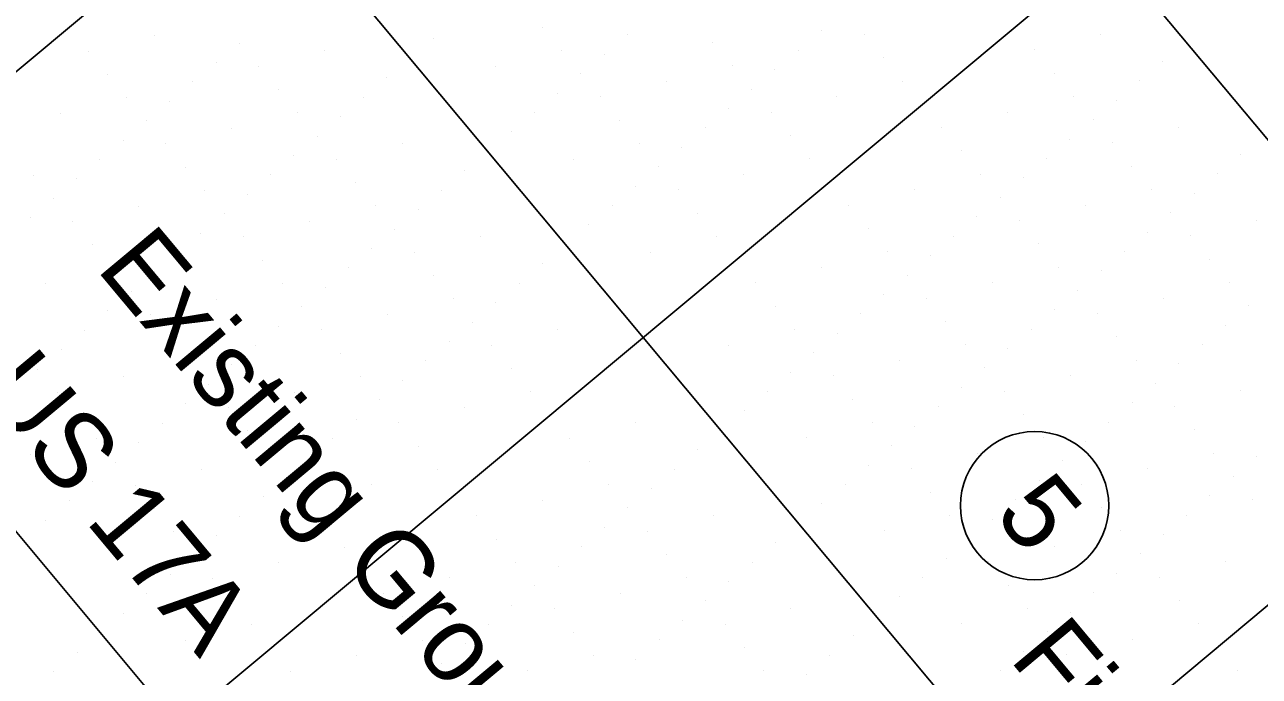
# Model space of a CAD drawing. Extents: x 2042995 to 2043795, y 305365 to 306249.
# Drawn here: x 2043194.69 to 2043235.43, y 305965.59 to 305987.11 of the extents above; entities that cross this region are included whole.
import ezdxf

# ---------------------------------------------------------------- set-up
doc = ezdxf.new("R2010")
doc.units = 0
for name, color, linetype in [('BR_CONCRETE', 7, 'Continuous'), ('BR_GRID DOTS', 7, 'Continuous'), ('BR_GRID LINES', 7, 'Continuous'), ('BR_TEXT', 7, 'Continuous')]:
    doc.layers.add(name, color=color, linetype=linetype)

msp = doc.modelspace()

# ---------------------------------------------------------------- linework, layer by layer
at = {"layer": 'BR_CONCRETE'}
msp.add_spline([(2043139.109, 306017.548), (2043148.199, 306007.16), (2043160.233, 305993.368), (2043172.245, 305979.557), (2043184.234, 305965.727), (2043196.201, 305951.879), (2043208.145, 305938.012), (2043220.067, 305924.126), (2043231.966, 305910.221), (2043243.843, 305896.297), (2043255.698, 305882.355), (2043267.529, 305868.394), (2043279.339, 305854.414), (2043291.126, 305840.415), (2043302.89, 305826.398), (2043314.632, 305812.361), (2043326.352, 305798.306), (2043338.049, 305784.233), (2043349.724, 305770.14), (2043361.376, 305756.029), (2043373.005, 305741.899), (2043384.613, 305727.75), (2043396.197, 305713.582), (2043407.76, 305699.396), (2043419.299, 305685.191), (2043430.817, 305670.967), (2043442.311, 305656.724), (2043453.784, 305642.463), (2043465.234, 305628.182), (2043476.661, 305613.883), (2043488.066, 305599.566), (2043499.448, 305585.229), (2043510.808, 305570.874), (2043522.146, 305556.5), (2043533.461, 305542.107), (2043544.753, 305527.695), (2043547.219, 305524.543)], degree=3, dxfattribs=at)
at = {"layer": 'BR_GRID DOTS'}
for p, q in [((2043198.961, 305986.756), (2043198.961, 305986.756)), ((2043211.764, 305987.026), (2043211.764, 305987.026)), ((2043214.581, 305986.773), (2043214.581, 305986.773)), ((2043220.983, 305986.908), (2043220.983, 305986.908)), ((2043222.391, 305986.782), (2043222.391, 305986.782)), ((2043230.202, 305986.79), (2043230.202, 305986.79)), ((2043196.785, 305986.241), (2043196.785, 305986.241)), ((2043201.778, 305986.503), (2043201.778, 305986.503)), ((2043204.595, 305986.25), (2043204.595, 305986.25)), ((2043208.179, 305986.638), (2043208.179, 305986.638)), ((2043212.405, 305986.259), (2043212.405, 305986.259)), ((2043217.398, 305986.52), (2043217.398, 305986.52)), ((2043220.215, 305986.267), (2043220.215, 305986.267)), ((2043228.026, 305986.276), (2043228.026, 305986.276)), ((2043233.019, 305986.537), (2043233.019, 305986.537)), ((2043201.01, 305985.862), (2043201.01, 305985.862)), ((2043207.412, 305985.997), (2043207.412, 305985.997)), ((2043213.814, 305986.132), (2043213.814, 305986.132)), ((2043223.032, 305986.014), (2043223.032, 305986.014)), ((2043232.251, 305985.896), (2043232.251, 305985.896)), ((2043197.426, 305985.474), (2043197.426, 305985.474)), ((2043202.419, 305985.735), (2043202.419, 305985.735)), ((2043210.229, 305985.744), (2043210.229, 305985.744)), ((2043213.046, 305985.491), (2043213.046, 305985.491)), ((2043218.039, 305985.753), (2043218.039, 305985.753)), ((2043219.448, 305985.626), (2043219.448, 305985.626)), ((2043228.667, 305985.508), (2043228.667, 305985.508)), ((2043200.243, 305985.221), (2043200.243, 305985.221)), ((2043206.644, 305985.356), (2043206.644, 305985.356)), ((2043215.863, 305985.238), (2043215.863, 305985.238)), ((2043223.673, 305985.247), (2043223.673, 305985.247)), ((2043231.484, 305985.255), (2043231.484, 305985.255)), ((2043198.067, 305984.706), (2043198.067, 305984.706)), ((2043203.06, 305984.968), (2043203.06, 305984.968)), ((2043205.877, 305984.715), (2043205.877, 305984.715)), ((2043212.279, 305984.85), (2043212.279, 305984.85)), ((2043213.687, 305984.724), (2043213.687, 305984.724)), ((2043218.68, 305984.985), (2043218.68, 305984.985)), ((2043221.497, 305984.732), (2043221.497, 305984.732)), ((2043229.308, 305984.741), (2043229.308, 305984.741)), ((2043230.716, 305984.614), (2043230.716, 305984.614)), ((2043199.475, 305984.58), (2043199.475, 305984.58)), ((2043211.511, 305984.209), (2043211.511, 305984.209)), ((2043217.913, 305984.344), (2043217.913, 305984.344)), ((2043219.321, 305984.218), (2043219.321, 305984.218)), ((2043227.132, 305984.226), (2043227.132, 305984.226)), ((2043195.891, 305984.192), (2043195.891, 305984.192)), ((2043198.708, 305983.939), (2043198.708, 305983.939)), ((2043203.701, 305984.2), (2043203.701, 305984.2)), ((2043205.109, 305984.074), (2043205.109, 305984.074)), ((2043214.328, 305983.956), (2043214.328, 305983.956)), ((2043229.949, 305983.973), (2043229.949, 305983.973)), ((2043201.525, 305983.686), (2043201.525, 305983.686)), ((2043204.342, 305983.433), (2043204.342, 305983.433)), ((2043210.744, 305983.568), (2043210.744, 305983.568)), ((2043217.145, 305983.703), (2043217.145, 305983.703)), ((2043219.962, 305983.45), (2043219.962, 305983.45)), ((2043224.955, 305983.712), (2043224.955, 305983.712)), ((2043232.766, 305983.72), (2043232.766, 305983.72)), ((2043197.94, 305983.298), (2043197.94, 305983.298)), ((2043199.349, 305983.171), (2043199.349, 305983.171)), ((2043207.159, 305983.18), (2043207.159, 305983.18)), ((2043214.969, 305983.188), (2043214.969, 305983.188)), ((2043216.378, 305983.062), (2043216.378, 305983.062)), ((2043229.181, 305983.332), (2043229.181, 305983.332)), ((2043230.59, 305983.206), (2043230.59, 305983.206)), ((2043197.173, 305982.657), (2043197.173, 305982.657)), ((2043203.574, 305982.792), (2043203.574, 305982.792)), ((2043204.983, 305982.665), (2043204.983, 305982.665)), ((2043209.976, 305982.927), (2043209.976, 305982.927)), ((2043212.793, 305982.674), (2043212.793, 305982.674)), ((2043220.603, 305982.683), (2043220.603, 305982.683)), ((2043225.596, 305982.944), (2043225.596, 305982.944)), ((2043228.414, 305982.691), (2043228.414, 305982.691)), ((2043234.815, 305982.826), (2043234.815, 305982.826)), ((2043199.99, 305982.404), (2043199.99, 305982.404)), ((2043209.208, 305982.286), (2043209.208, 305982.286)), ((2043215.61, 305982.421), (2043215.61, 305982.421)), ((2043218.427, 305982.168), (2043218.427, 305982.168)), ((2043226.238, 305982.177), (2043226.238, 305982.177)), ((2043231.231, 305982.438), (2043231.231, 305982.438)), ((2043234.048, 305982.185), (2043234.048, 305982.185)), ((2043194.997, 305982.142), (2043194.997, 305982.142)), ((2043196.405, 305982.016), (2043196.405, 305982.016)), ((2043202.807, 305982.151), (2043202.807, 305982.151)), ((2043205.624, 305981.898), (2043205.624, 305981.898)), ((2043214.843, 305981.78), (2043214.843, 305981.78)), ((2043227.646, 305982.05), (2043227.646, 305982.05)), ((2043195.638, 305981.375), (2043195.638, 305981.375)), ((2043200.631, 305981.636), (2043200.631, 305981.636)), ((2043202.039, 305981.51), (2043202.039, 305981.51)), ((2043208.441, 305981.645), (2043208.441, 305981.645)), ((2043216.251, 305981.653), (2043216.251, 305981.653)), ((2043224.061, 305981.662), (2043224.061, 305981.662)), ((2043226.879, 305981.409), (2043226.879, 305981.409)), ((2043231.872, 305981.671), (2043231.872, 305981.671)), ((2043233.28, 305981.544), (2043233.28, 305981.544)), ((2043198.455, 305981.122), (2043198.455, 305981.122)), ((2043206.265, 305981.13), (2043206.265, 305981.13)), ((2043207.673, 305981.004), (2043207.673, 305981.004)), ((2043214.075, 305981.139), (2043214.075, 305981.139)), ((2043221.885, 305981.147), (2043221.885, 305981.147)), ((2043229.696, 305981.156), (2043229.696, 305981.156)), ((2043194.87, 305980.734), (2043194.87, 305980.734)), ((2043196.279, 305980.607), (2043196.279, 305980.607)), ((2043201.272, 305980.869), (2043201.272, 305980.869)), ((2043204.089, 305980.616), (2043204.089, 305980.616)), ((2043216.892, 305980.886), (2043216.892, 305980.886)), ((2043226.111, 305980.768), (2043226.111, 305980.768)), ((2043227.52, 305980.641), (2043227.52, 305980.641)), ((2043232.513, 305980.903), (2043232.513, 305980.903)), ((2043235.33, 305980.65), (2043235.33, 305980.65)), ((2043200.504, 305980.228), (2043200.504, 305980.228)), ((2043206.906, 305980.363), (2043206.906, 305980.363)), ((2043213.308, 305980.498), (2043213.308, 305980.498)), ((2043222.526, 305980.38), (2043222.526, 305980.38)), ((2043225.343, 305980.127), (2043225.343, 305980.127)), ((2043231.745, 305980.262), (2043231.745, 305980.262)), ((2043233.154, 305980.136), (2043233.154, 305980.136)), ((2043196.92, 305979.84), (2043196.92, 305979.84)), ((2043201.913, 305980.101), (2043201.913, 305980.101)), ((2043206.138, 305979.722), (2043206.138, 305979.722)), ((2043209.723, 305980.11), (2043209.723, 305980.11)), ((2043212.54, 305979.857), (2043212.54, 305979.857)), ((2043217.533, 305980.118), (2043217.533, 305980.118)), ((2043228.161, 305979.874), (2043228.161, 305979.874)), ((2043199.737, 305979.587), (2043199.737, 305979.587)), ((2043202.554, 305979.334), (2043202.554, 305979.334)), ((2043207.547, 305979.595), (2043207.547, 305979.595)), ((2043215.357, 305979.604), (2043215.357, 305979.604)), ((2043223.167, 305979.612), (2043223.167, 305979.612)), ((2043224.576, 305979.486), (2043224.576, 305979.486)), ((2043230.978, 305979.621), (2043230.978, 305979.621)), ((2043233.795, 305979.368), (2043233.795, 305979.368)), ((2043197.561, 305979.072), (2043197.561, 305979.072)), ((2043198.969, 305978.946), (2043198.969, 305978.946)), ((2043205.371, 305979.081), (2043205.371, 305979.081)), ((2043211.773, 305979.216), (2043211.773, 305979.216)), ((2043220.991, 305979.098), (2043220.991, 305979.098)), ((2043228.802, 305979.106), (2043228.802, 305979.106)), ((2043230.21, 305978.98), (2043230.21, 305978.98)), ((2043195.385, 305978.558), (2043195.385, 305978.558)), ((2043203.195, 305978.566), (2043203.195, 305978.566)), ((2043208.188, 305978.828), (2043208.188, 305978.828)), ((2043211.005, 305978.575), (2043211.005, 305978.575)), ((2043218.815, 305978.583), (2043218.815, 305978.583)), ((2043223.808, 305978.845), (2043223.808, 305978.845)), ((2043226.626, 305978.592), (2043226.626, 305978.592)), ((2043234.436, 305978.6), (2043234.436, 305978.6)), ((2043198.202, 305978.305), (2043198.202, 305978.305)), ((2043204.603, 305978.44), (2043204.603, 305978.44)), ((2043223.041, 305978.204), (2043223.041, 305978.204)), ((2043229.443, 305978.339), (2043229.443, 305978.339)), ((2043201.019, 305978.052), (2043201.019, 305978.052)), ((2043203.836, 305977.799), (2043203.836, 305977.799)), ((2043208.829, 305978.06), (2043208.829, 305978.06)), ((2043210.238, 305977.934), (2043210.238, 305977.934)), ((2043219.456, 305977.816), (2043219.456, 305977.816)), ((2043224.449, 305978.077), (2043224.449, 305978.077)), ((2043228.675, 305977.698), (2043228.675, 305977.698)), ((2043232.26, 305978.086), (2043232.26, 305978.086)), ((2043235.077, 305977.833), (2043235.077, 305977.833)), ((2043197.434, 305977.664), (2043197.434, 305977.664)), ((2043198.843, 305977.537), (2043198.843, 305977.537)), ((2043206.653, 305977.546), (2043206.653, 305977.546)), ((2043209.47, 305977.293), (2043209.47, 305977.293)), ((2043222.273, 305977.563), (2043222.273, 305977.563)), ((2043225.091, 305977.31), (2043225.091, 305977.31)), ((2043230.084, 305977.571), (2043230.084, 305977.571)), ((2043196.667, 305977.023), (2043196.667, 305977.023)), ((2043203.068, 305977.158), (2043203.068, 305977.158)), ((2043204.477, 305977.031), (2043204.477, 305977.031)), ((2043212.287, 305977.04), (2043212.287, 305977.04)), ((2043220.097, 305977.048), (2043220.097, 305977.048)), ((2043221.506, 305976.922), (2043221.506, 305976.922)), ((2043227.908, 305977.057), (2043227.908, 305977.057)), ((2043234.309, 305977.192), (2043234.309, 305977.192)), ((2043199.484, 305976.77), (2043199.484, 305976.77)), ((2043202.301, 305976.517), (2043202.301, 305976.517)), ((2043208.703, 305976.652), (2043208.703, 305976.652)), ((2043210.111, 305976.525), (2043210.111, 305976.525)), ((2043217.921, 305976.534), (2043217.921, 305976.534)), ((2043225.732, 305976.542), (2043225.732, 305976.542)), ((2043230.725, 305976.804), (2043230.725, 305976.804)), ((2043233.542, 305976.551), (2043233.542, 305976.551)), ((2043195.899, 305976.382), (2043195.899, 305976.382)), ((2043205.118, 305976.264), (2043205.118, 305976.264)), ((2043220.738, 305976.281), (2043220.738, 305976.281)), ((2043227.14, 305976.416), (2043227.14, 305976.416)), ((2043195.132, 305975.741), (2043195.132, 305975.741)), ((2043200.125, 305976.002), (2043200.125, 305976.002)), ((2043201.533, 305975.876), (2043201.533, 305975.876)), ((2043207.935, 305976.011), (2043207.935, 305976.011)), ((2043210.752, 305975.758), (2043210.752, 305975.758)), ((2043223.555, 305976.028), (2043223.555, 305976.028)), ((2043226.373, 305975.775), (2043226.373, 305975.775)), ((2043231.366, 305976.036), (2043231.366, 305976.036)), ((2043232.774, 305975.91), (2043232.774, 305975.91)), ((2043197.949, 305975.488), (2043197.949, 305975.488)), ((2043205.759, 305975.496), (2043205.759, 305975.496)), ((2043207.167, 305975.37), (2043207.167, 305975.37)), ((2043219.971, 305975.64), (2043219.971, 305975.64)), ((2043221.379, 305975.513), (2043221.379, 305975.513)), ((2043229.19, 305975.522), (2043229.19, 305975.522)), ((2043232.007, 305975.269), (2043232.007, 305975.269)), ((2043195.773, 305974.973), (2043195.773, 305974.973)), ((2043200.766, 305975.235), (2043200.766, 305975.235)), ((2043203.583, 305974.982), (2043203.583, 305974.982)), ((2043211.393, 305974.99), (2043211.393, 305974.99)), ((2043219.203, 305974.999), (2043219.203, 305974.999)), ((2043225.605, 305975.134), (2043225.605, 305975.134)), ((2043227.014, 305975.007), (2043227.014, 305975.007)), ((2043234.824, 305975.016), (2043234.824, 305975.016)), ((2043199.998, 305974.594), (2043199.998, 305974.594)), ((2043201.407, 305974.467), (2043201.407, 305974.467)), ((2043206.4, 305974.729), (2043206.4, 305974.729)), ((2043209.217, 305974.476), (2043209.217, 305974.476)), ((2043222.02, 305974.746), (2043222.02, 305974.746)), ((2043224.838, 305974.493), (2043224.838, 305974.493)), ((2043231.239, 305974.628), (2043231.239, 305974.628)), ((2043232.648, 305974.501), (2043232.648, 305974.501)), ((2043196.414, 305974.206), (2043196.414, 305974.206)), ((2043205.632, 305974.088), (2043205.632, 305974.088)), ((2043218.436, 305974.358), (2043218.436, 305974.358)), ((2043227.655, 305974.24), (2043227.655, 305974.24)), ((2043199.231, 305973.953), (2043199.231, 305973.953)), ((2043202.048, 305973.7), (2043202.048, 305973.7)), ((2043207.041, 305973.961), (2043207.041, 305973.961)), ((2043214.851, 305973.97), (2043214.851, 305973.97)), ((2043217.668, 305973.717), (2043217.668, 305973.717)), ((2043222.661, 305973.978), (2043222.661, 305973.978)), ((2043224.07, 305973.852), (2043224.07, 305973.852)), ((2043230.472, 305973.987), (2043230.472, 305973.987)), ((2043233.289, 305973.734), (2043233.289, 305973.734)), ((2043197.055, 305973.438), (2043197.055, 305973.438)), ((2043198.463, 305973.312), (2043198.463, 305973.312)), ((2043204.865, 305973.447), (2043204.865, 305973.447)), ((2043212.675, 305973.455), (2043212.675, 305973.455)), ((2043220.485, 305973.464), (2043220.485, 305973.464)), ((2043223.302, 305973.211), (2043223.302, 305973.211)), ((2043228.296, 305973.472), (2043228.296, 305973.472)), ((2043229.704, 305973.346), (2043229.704, 305973.346)), ((2043194.879, 305972.924), (2043194.879, 305972.924)), ((2043202.689, 305972.932), (2043202.689, 305972.932)), ((2043204.097, 305972.806), (2043204.097, 305972.806)), ((2043207.682, 305973.194), (2043207.682, 305973.194)), ((2043216.901, 305973.076), (2043216.901, 305973.076)), ((2043226.12, 305972.958), (2043226.12, 305972.958)), ((2043233.93, 305972.966), (2043233.93, 305972.966)), ((2043235.338, 305972.84), (2043235.338, 305972.84)), ((2043197.696, 305972.671), (2043197.696, 305972.671)), ((2043200.513, 305972.418), (2043200.513, 305972.418)), ((2043208.323, 305972.426), (2043208.323, 305972.426)), ((2043213.316, 305972.688), (2043213.316, 305972.688)), ((2043216.133, 305972.435), (2043216.133, 305972.435)), ((2043222.535, 305972.57), (2043222.535, 305972.57)), ((2043223.944, 305972.443), (2043223.944, 305972.443)), ((2043228.937, 305972.705), (2043228.937, 305972.705)), ((2043231.754, 305972.452), (2043231.754, 305972.452)), ((2043196.928, 305972.029), (2043196.928, 305972.029)), ((2043203.33, 305972.165), (2043203.33, 305972.165)), ((2043228.169, 305972.064), (2043228.169, 305972.064)), ((2043234.571, 305972.199), (2043234.571, 305972.199)), ((2043198.337, 305971.903), (2043198.337, 305971.903)), ((2043206.147, 305971.912), (2043206.147, 305971.912)), ((2043213.957, 305971.92), (2043213.957, 305971.92)), ((2043215.366, 305971.794), (2043215.366, 305971.794)), ((2043221.767, 305971.929), (2043221.767, 305971.929)), ((2043224.585, 305971.676), (2043224.585, 305971.676)), ((2043229.578, 305971.937), (2043229.578, 305971.937)), ((2043196.161, 305971.388), (2043196.161, 305971.388)), ((2043202.562, 305971.524), (2043202.562, 305971.524)), ((2043203.971, 305971.397), (2043203.971, 305971.397)), ((2043211.781, 305971.406), (2043211.781, 305971.406)), ((2043221, 305971.288), (2043221, 305971.288)), ((2043227.402, 305971.423), (2043227.402, 305971.423)), ((2043230.219, 305971.17), (2043230.219, 305971.17)), ((2043233.803, 305971.558), (2043233.803, 305971.558)), ((2043235.212, 305971.431), (2043235.212, 305971.431)), ((2043198.978, 305971.135), (2043198.978, 305971.135)), ((2043201.795, 305970.882), (2043201.795, 305970.882)), ((2043209.605, 305970.891), (2043209.605, 305970.891)), ((2043214.598, 305971.153), (2043214.598, 305971.153)), ((2043217.415, 305970.9), (2043217.415, 305970.9)), ((2043225.226, 305970.908), (2043225.226, 305970.908)), ((2043226.634, 305970.782), (2043226.634, 305970.782)), ((2043233.036, 305970.917), (2043233.036, 305970.917)), ((2043195.393, 305970.747), (2043195.393, 305970.747)), ((2043199.619, 305970.368), (2043199.619, 305970.368)), ((2043204.612, 305970.63), (2043204.612, 305970.63)), ((2043213.831, 305970.512), (2043213.831, 305970.512)), ((2043215.239, 305970.385), (2043215.239, 305970.385)), ((2043220.232, 305970.647), (2043220.232, 305970.647)), ((2043223.05, 305970.394), (2043223.05, 305970.394)), ((2043230.86, 305970.402), (2043230.86, 305970.402)), ((2043201.027, 305970.241), (2043201.027, 305970.241)), ((2043210.246, 305970.124), (2043210.246, 305970.124)), ((2043219.465, 305970.006), (2043219.465, 305970.006)), ((2043225.867, 305970.141), (2043225.867, 305970.141)), ((2043232.268, 305970.276), (2043232.268, 305970.276)), ((2043197.443, 305969.853), (2043197.443, 305969.853)), ((2043200.26, 305969.6), (2043200.26, 305969.6)), ((2043205.253, 305969.862), (2043205.253, 305969.862)), ((2043213.063, 305969.871), (2043213.063, 305969.871)), ((2043215.88, 305969.618), (2043215.88, 305969.618)), ((2043228.684, 305969.888), (2043228.684, 305969.888)), ((2043231.501, 305969.635), (2043231.501, 305969.635)), ((2043203.077, 305969.347), (2043203.077, 305969.347)), ((2043210.887, 305969.356), (2043210.887, 305969.356)), ((2043212.296, 305969.23), (2043212.296, 305969.23)), ((2043218.697, 305969.365), (2043218.697, 305969.365)), ((2043225.099, 305969.5), (2043225.099, 305969.5)), ((2043226.508, 305969.373), (2043226.508, 305969.373)), ((2043234.318, 305969.382), (2043234.318, 305969.382)), ((2043199.492, 305968.959), (2043199.492, 305968.959)), ((2043200.901, 305968.833), (2043200.901, 305968.833)), ((2043208.711, 305968.841), (2043208.711, 305968.841)), ((2043216.521, 305968.85), (2043216.521, 305968.85)), ((2043217.93, 305968.724), (2043217.93, 305968.724)), ((2043224.332, 305968.859), (2043224.332, 305968.859)), ((2043230.733, 305968.994), (2043230.733, 305968.994)), ((2043232.142, 305968.867), (2043232.142, 305968.867)), ((2043198.725, 305968.318), (2043198.725, 305968.318)), ((2043206.535, 305968.327), (2043206.535, 305968.327)), ((2043211.528, 305968.588), (2043211.528, 305968.588)), ((2043214.345, 305968.336), (2043214.345, 305968.336)), ((2043227.149, 305968.606), (2043227.149, 305968.606)), ((2043229.966, 305968.353), (2043229.966, 305968.353)), ((2043201.542, 305968.065), (2043201.542, 305968.065)), ((2043210.761, 305967.947), (2043210.761, 305967.947)), ((2043217.162, 305968.083), (2043217.162, 305968.083)), ((2043223.564, 305968.218), (2043223.564, 305968.218)), ((2043232.783, 305968.1), (2043232.783, 305968.1)), ((2043197.957, 305967.677), (2043197.957, 305967.677)), ((2043207.176, 305967.559), (2043207.176, 305967.559)), ((2043212.169, 305967.821), (2043212.169, 305967.821)), ((2043219.979, 305967.83), (2043219.979, 305967.83)), ((2043222.797, 305967.577), (2043222.797, 305967.577)), ((2043227.79, 305967.838), (2043227.79, 305967.838)), ((2043229.198, 305967.712), (2043229.198, 305967.712)), ((2043202.183, 305967.298), (2043202.183, 305967.298)), ((2043209.993, 305967.306), (2043209.993, 305967.306)), ((2043216.395, 305967.441), (2043216.395, 305967.441)), ((2043217.803, 305967.315), (2043217.803, 305967.315)), ((2043225.614, 305967.324), (2043225.614, 305967.324)), ((2043233.424, 305967.332), (2043233.424, 305967.332)), ((2043197.19, 305967.036), (2043197.19, 305967.036)), ((2043200.007, 305966.783), (2043200.007, 305966.783)), ((2043207.817, 305966.792), (2043207.817, 305966.792)), ((2043212.81, 305967.053), (2043212.81, 305967.053)), ((2043215.627, 305966.8), (2043215.627, 305966.8)), ((2043222.029, 305966.936), (2043222.029, 305966.936)), ((2043228.431, 305967.071), (2043228.431, 305967.071)), ((2043231.248, 305966.818), (2043231.248, 305966.818)), ((2043196.422, 305966.395), (2043196.422, 305966.395)), ((2043205.641, 305966.277), (2043205.641, 305966.277)), ((2043209.226, 305966.665), (2043209.226, 305966.665)), ((2043213.451, 305966.286), (2043213.451, 305966.286)), ((2043218.444, 305966.547), (2043218.444, 305966.547)), ((2043221.261, 305966.294), (2043221.261, 305966.294)), ((2043227.663, 305966.43), (2043227.663, 305966.43)), ((2043229.072, 305966.303), (2043229.072, 305966.303)), ((2043208.458, 305966.024), (2043208.458, 305966.024)), ((2043214.86, 305966.159), (2043214.86, 305966.159)), ((2043195.655, 305965.754), (2043195.655, 305965.754)), ((2043203.465, 305965.763), (2043203.465, 305965.763)), ((2043211.275, 305965.771), (2043211.275, 305965.771)), ((2043219.085, 305965.78), (2043219.085, 305965.78)), ((2043220.494, 305965.653), (2043220.494, 305965.653)), ((2043226.896, 305965.789), (2043226.896, 305965.789)), ((2043234.706, 305965.797), (2043234.706, 305965.797))]:
    msp.add_line(p, q, dxfattribs=at)
at = {"layer": 'BR_GRID LINES'}
for p, q in [((2043168.489, 306063.801), (2043600.112, 305547.005)), ((2043153.138, 306050.98), (2043584.762, 305534.185)), ((2043137.788, 306038.16), (2043569.411, 305521.364)), ((2043232.984, 306017.778), (2043161.605, 305958.163)), ((2043245.805, 306002.428), (2043174.426, 305942.812)), ((2043258.625, 305987.077), (2043187.246, 305927.462))]:
    msp.add_line(p, q, dxfattribs=at)
at = {"layer": 'BR_TEXT'}
msp.add_circle((2043228.019, 305971.231), 2.447, dxfattribs=at)

# ---------------------------------------------------------------- texts
for s, p in [("Existing Ground 25' Left of  > US 17A", (2043164.871, 306008.787)), ("Existing Ground 25' Right of  > US 17A", (2043197.022, 305979.053)), ('5', (2043226.642, 305970.916)), ('Finished Grade along > US 17A', (2043227.154, 305966.162))]:
    msp.add_text(s, height=2.5, rotation=309.8684, dxfattribs=at).set_placement(p)

doc.saveas('drawing.dxf')
